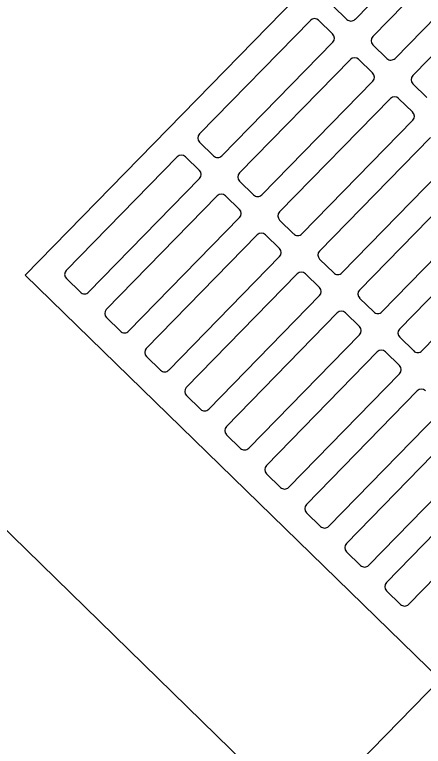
# Model space of a CAD drawing. Extents: x 2253035 to 2279930, y 13774972 to 13793443.
# Drawn here: x 2255493.784 to 2255494.827, y 13791425.757 to 13791427.624 of the extents above; entities that cross this region are included whole.
import ezdxf

# ---------------------------------------------------------------- set-up
doc = ezdxf.new("R2010")
doc.units = 0
doc.layers.add('E_Utility_Fiber Optic_Fiber Optic Cable_FOC', color=7, linetype='Continuous')
doc.layers.add('E_Utility_Water_Water Line_WL_Description', color=7, linetype='Continuous')

msp = doc.modelspace()

# ---------------------------------------------------------------- linework, layer by layer
at = {"layer": 'E_Utility_Fiber Optic_Fiber Optic Cable_FOC'}
for p, q in [((2255493.8113, 13791426.9595), (2255495.9065, 13791429.1066)), ((2255495.9584, 13791424.8642), (2255493.8113, 13791426.9595)), ((2255495.967, 13791424.1572), (2255493.1042, 13791426.9508))]:
    msp.add_line(p, q, dxfattribs=at)
for points in [[(2255494.6524, 13791427.6119), (2255494.9351, 13791427.9017)], [(2255494.9802, 13791427.8577), (2255494.6974, 13791427.568)], [(2255494.7544, 13791427.5123), (2255495.0372, 13791427.8021)], [(2255495.0822, 13791427.7582), (2255494.7995, 13791427.4684)], [(2255494.5956, 13791427.6466), (2255494.6314, 13791427.6117)], [(2255494.5385, 13791427.6092), (2255494.2557, 13791427.3194)], [(2255494.5952, 13791427.5746), (2255494.5594, 13791427.6095)], [(2255494.3127, 13791427.2638), (2255494.5955, 13791427.5536)], [(2255494.6977, 13791427.547), (2255494.7335, 13791427.5121)], [(2255494.6405, 13791427.5096), (2255494.3577, 13791427.2199)], [(2255494.6972, 13791427.475), (2255494.6615, 13791427.5099)], [(2255494.4147, 13791427.1643), (2255494.6975, 13791427.454)], [(2255494.7997, 13791427.4474), (2255494.8355, 13791427.4125)], [(2255494.7426, 13791427.4101), (2255494.4598, 13791427.1203)], [(2255494.7993, 13791427.3754), (2255494.7635, 13791427.4103)], [(2255494.5168, 13791427.0647), (2255494.7995, 13791427.3545)], [(2255494.8446, 13791427.3105), (2255494.5618, 13791427.0207)], [(2255494.256, 13791427.2985), (2255494.2917, 13791427.2636)], [(2255494.1988, 13791427.2611), (2255493.916, 13791426.9714)], [(2255494.2555, 13791427.2265), (2255494.2197, 13791427.2614)], [(2255494.6188, 13791426.9651), (2255494.9016, 13791427.2549)], [(2255493.973, 13791426.9158), (2255494.2558, 13791427.2055)], [(2255494.358, 13791427.1989), (2255494.3938, 13791427.164)], [(2255494.9466, 13791427.2109), (2255494.6639, 13791426.9211)], [(2255494.3008, 13791427.1616), (2255494.0181, 13791426.8718)], [(2255494.3576, 13791427.1269), (2255494.3218, 13791427.1618)], [(2255494.7208, 13791426.8655), (2255495.0036, 13791427.1553)], [(2255494.075, 13791426.8162), (2255494.3578, 13791427.106)], [(2255495.0487, 13791427.1113), (2255494.7659, 13791426.8216)], [(2255494.46, 13791427.0994), (2255494.4958, 13791427.0644)], [(2255494.4029, 13791427.062), (2255494.1201, 13791426.7722)], [(2255494.4596, 13791427.0273), (2255494.4238, 13791427.0622)], [(2255494.8229, 13791426.766), (2255495.1057, 13791427.0557)], [(2255494.1771, 13791426.7166), (2255494.4599, 13791427.0064)], [(2255494.5621, 13791426.9998), (2255494.5979, 13791426.9649)], [(2255494.5049, 13791426.9624), (2255494.2221, 13791426.6726)], [(2255494.5616, 13791426.9278), (2255494.5259, 13791426.9627)], [(2255493.9163, 13791426.9504), (2255493.9521, 13791426.9155)], [(2255494.2791, 13791426.617), (2255494.5619, 13791426.9068)], [(2255494.6641, 13791426.9002), (2255494.6999, 13791426.8653)], [(2255494.607, 13791426.8628), (2255494.3242, 13791426.5731)], [(2255494.6637, 13791426.8282), (2255494.6279, 13791426.8631)], [(2255494.0183, 13791426.8508), (2255494.0541, 13791426.8159)], [(2255494.3812, 13791426.5175), (2255494.6639, 13791426.8072)], [(2255494.7662, 13791426.8006), (2255494.8019, 13791426.7657)], [(2255494.1204, 13791426.7513), (2255494.1561, 13791426.7164)], [(2255494.709, 13791426.7633), (2255494.4262, 13791426.4735)], [(2255494.7657, 13791426.7286), (2255494.7299, 13791426.7635)], [(2255494.4832, 13791426.4179), (2255494.766, 13791426.7077)], [(2255494.811, 13791426.6637), (2255494.5283, 13791426.3739)], [(2255494.2224, 13791426.6517), (2255494.2582, 13791426.6168)], [(2255494.5852, 13791426.3183), (2255494.868, 13791426.6081)], [(2255494.9131, 13791426.5641), (2255494.6303, 13791426.2743)], [(2255494.3244, 13791426.5521), (2255494.3602, 13791426.5172)], [(2255494.6873, 13791426.2187), (2255494.9701, 13791426.5085)], [(2255494.4265, 13791426.4525), (2255494.4623, 13791426.4176)], [(2255495.0151, 13791426.4645), (2255494.7323, 13791426.1748)], [(2255494.7893, 13791426.1192), (2255495.0721, 13791426.4089)], [(2255494.5285, 13791426.353), (2255494.5643, 13791426.3181)], [(2255494.6306, 13791426.2534), (2255494.6663, 13791426.2185)], [(2255494.7326, 13791426.1538), (2255494.7684, 13791426.1189)]]:
    msp.add_lwpolyline(points, dxfattribs=at)
for centre, start, end in [((2255494.5491, 13791427.5989), 45.7003, 135.7003), ((2255494.6418, 13791427.6223), 225.7003, 315.7003), ((2255494.5849, 13791427.564), 315.7003, 45.7003), ((2255494.708, 13791427.5576), 135.7003, 225.7003), ((2255494.6511, 13791427.4993), 45.7003, 135.7003), ((2255494.7438, 13791427.5227), 225.7003, 315.7003), ((2255494.6869, 13791427.4644), 315.7003, 45.7003), ((2255494.8101, 13791427.458), 135.7003, 225.7003), ((2255494.7532, 13791427.3997), 45.7003, 135.7003), ((2255494.7889, 13791427.3648), 315.7003, 45.7003), ((2255494.2663, 13791427.3091), 135.7003, 225.7003), ((2255494.2094, 13791427.2508), 45.7003, 135.7003), ((2255494.3021, 13791427.2742), 225.7003, 315.7003), ((2255494.2452, 13791427.2159), 315.7003, 45.7003), ((2255494.3683, 13791427.2095), 135.7003, 225.7003), ((2255494.3114, 13791427.1512), 45.7003, 135.7003), ((2255494.4041, 13791427.1746), 225.7003, 315.7003), ((2255494.3472, 13791427.1163), 315.7003, 45.7003), ((2255494.4704, 13791427.11), 135.7003, 225.7003), ((2255494.4135, 13791427.0516), 45.7003, 135.7003), ((2255494.5062, 13791427.075), 225.7003, 315.7003), ((2255494.4493, 13791427.0167), 315.7003, 45.7003), ((2255494.5724, 13791427.0104), 135.7003, 225.7003), ((2255493.9266, 13791426.961), 135.7003, 225.7003), ((2255494.5155, 13791426.9521), 45.7003, 135.7003), ((2255494.6082, 13791426.9755), 225.7003, 315.7003), ((2255494.5513, 13791426.9172), 315.7003, 45.7003), ((2255494.6745, 13791426.9108), 135.7003, 225.7003), ((2255493.9624, 13791426.9261), 225.7003, 315.7003), ((2255494.0287, 13791426.8614), 135.7003, 225.7003), ((2255494.6176, 13791426.8525), 45.7003, 135.7003), ((2255494.7102, 13791426.8759), 225.7003, 315.7003), ((2255494.6533, 13791426.8176), 315.7003, 45.7003), ((2255494.0644, 13791426.8265), 225.7003, 315.7003), ((2255494.7765, 13791426.8112), 135.7003, 225.7003), ((2255494.1307, 13791426.7619), 135.7003, 225.7003), ((2255494.7196, 13791426.7529), 45.7003, 135.7003), ((2255494.8123, 13791426.7763), 225.7003, 315.7003), ((2255494.1665, 13791426.727), 225.7003, 315.7003), ((2255494.7554, 13791426.718), 315.7003, 45.7003), ((2255494.2327, 13791426.6623), 135.7003, 225.7003), ((2255494.8216, 13791426.6533), 45.7003, 135.7003), ((2255494.2685, 13791426.6274), 225.7003, 315.7003), ((2255494.3348, 13791426.5627), 135.7003, 225.7003), ((2255494.3706, 13791426.5278), 225.7003, 315.7003), ((2255494.4368, 13791426.4631), 135.7003, 225.7003), ((2255494.4726, 13791426.4282), 225.7003, 315.7003), ((2255494.5389, 13791426.3636), 135.7003, 225.7003), ((2255494.5746, 13791426.3287), 225.7003, 315.7003), ((2255494.6409, 13791426.264), 135.7003, 225.7003), ((2255494.6767, 13791426.2291), 225.7003, 315.7003), ((2255494.7429, 13791426.1644), 135.7003, 225.7003), ((2255494.7787, 13791426.1295), 225.7003, 315.7003)]:
    msp.add_arc(centre, 0.0148, start, end, dxfattribs=at)
at = {"layer": 'E_Utility_Water_Water Line_WL_Description'}
msp.add_lwpolyline([(2255476.3569, 13791406.9555), (2255661.7906, 13791596.9969), (2255567.5323, 13791614.8679), (2255403.1636, 13791450.1914), (2255444.3214, 13791406.1066)], dxfattribs=at)

doc.saveas('drawing.dxf')
